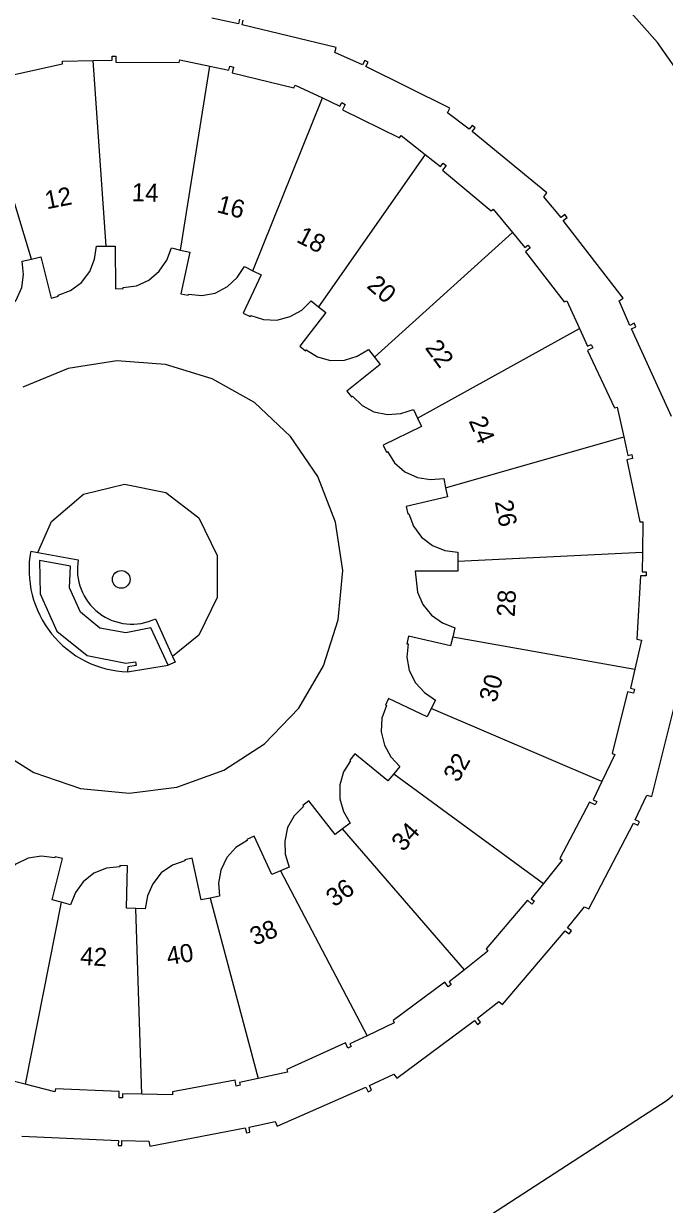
# Model space of a CAD drawing. Extents: x 156664 to 157568, y 383571 to 384421.
# Drawn here: x 157044.9 to 157080.4, y 384065.3 to 384130.7 of the extents above; entities that cross this region are included whole.
import ezdxf

# ---------------------------------------------------------------- set-up
doc = ezdxf.new("R2010")
doc.units = 0
for name, color, linetype in [('IMGEO_Boom', 7, 'Continuous'), ('IMGEO_Groenvoorziening', 7, 'Continuous'), ('IMGEO_Muur', 7, 'Continuous'), ('IMGEO_Pand', 7, 'Continuous'), ('IMGEO_Pand_nummerreeks', 7, 'Continuous'), ('IMGEO_Voetpad_open', 7, 'Continuous')]:
    doc.layers.add(name, color=color, linetype=linetype)

msp = doc.modelspace()

# ---------------------------------------------------------------- linework, layer by layer
at = {"layer": 'IMGEO_Boom'}
msp.add_circle((157050.269, 384099.919), 0.489, dxfattribs=at)
at = {"layer": 'IMGEO_Groenvoorziening'}
for points in [[(157084.345, 384074.369), (157089.926, 384085.599), (157092.747, 384099.97), (157093.567, 384107.816), (157092.136, 384111.936), (157085.938, 384121.166), (157079.977, 384129.642), (157075.189, 384135.046), (157073.176, 384136.625)], [(157056.821, 384130.939), (157056.767, 384130.675), (157055.294, 384130.999)], [(157080.756, 384108.939), (157078.531, 384113.785), (157078.779, 384113.906), (157078.69, 384114.097), (157078.447, 384113.978), (157077.845, 384115.335), (157078.07, 384115.495), (157074.758, 384119.784), (157074.967, 384119.956), (157074.843, 384120.125), (157074.634, 384119.954), (157073.675, 384121.103), (157073.85, 384121.316), (157069.713, 384124.714), (157069.878, 384124.928), (157069.712, 384125.057), (157069.547, 384124.843), (157068.349, 384125.76), (157068.471, 384126.007), (157063.82, 384128.317), (157063.951, 384128.554), (157063.767, 384128.655), (157063.636, 384128.418), (157062.103, 384129.096), (157062.167, 384129.363), (157056.97, 384130.62), (157057.026, 384130.889)], [(157044.759, 384069.094), (157050.113, 384068.857), (157050.108, 384068.574), (157050.308, 384068.571), (157050.311, 384068.841), (157051.798, 384068.814), (157051.85, 384068.543), (157057.142, 384069.548), (157057.201, 384069.273), (157057.397, 384069.314), (157057.35, 384069.582), (157058.803, 384069.903), (157058.914, 384069.651), (157063.82, 384071.811), (157063.94, 384071.552), (157064.129, 384071.644), (157064.015, 384071.889), (157065.368, 384072.522), (157065.534, 384072.302), (157069.839, 384075.491), (157070.007, 384075.275), (157070.173, 384075.404), (157070.007, 384075.617), (157071.18, 384076.552), (157071.391, 384076.375), (157074.862, 384080.461), (157075.075, 384080.29), (157075.208, 384080.453), (157074.997, 384080.622), (157075.928, 384081.793), (157076.174, 384081.668), (157078.649, 384086.42), (157078.882, 384086.31), (157078.984, 384086.494), (157078.74, 384086.61), (157079.389, 384087.963), (157079.656, 384087.895), (157080.978, 384093.131)], [(157047.525, 384049.683), (157080.513, 384071.09), (157084.345, 384074.369)]]:
    msp.add_lwpolyline(points, dxfattribs=at)
at = {"layer": 'IMGEO_Muur'}
for points in [[(157045.254, 384101.483), (157045.656, 384101.41)], [(157045.656, 384101.41), (157047.892, 384101.009)], [(157052.871, 384095.168), (157051.915, 384097.229), (157050.526, 384096.952), (157049.087, 384097.223), (157048.008, 384098.1), (157047.403, 384099.444), (157047.451, 384100.652), (157045.743, 384100.961), (157045.772, 384099.119), (157046.697, 384097.055), (157048.382, 384095.706), (157050.53, 384095.286), (157051.068, 384095.356), (157051.1, 384095.152), (157050.629, 384095.079), (157050.62, 384094.795)], [(157052.173, 384097.739), (157053.118, 384095.645)], [(157053.118, 384095.645), (157053.26, 384095.331), (157052.871, 384095.168)]]:
    msp.add_lwpolyline(points, dxfattribs=at)
for centre, radius, start, end in [((157050.826, 384100.457), 5.665, 169.56365, 267.91876), ((157050.859, 384100.457), 3.018, 169.45339, 295.79852)]:
    msp.add_arc(centre, radius, start, end, dxfattribs=at)
at = {"layer": 'IMGEO_Pand'}
for points in [[(157048.696, 384128.653), (157049.758, 384128.674), (157049.758, 384128.894), (157049.963, 384128.895), (157049.968, 384128.557), (157053.482, 384128.539), (157053.513, 384128.69), (157055.178, 384128.34)], [(157042.322, 384127.458), (157043.551, 384127.728), (157043.486, 384128.025), (157043.689, 384128.077), (157043.759, 384127.755), (157047.016, 384128.46), (157047.013, 384128.62), (157048.696, 384128.653)], [(157048.696, 384128.653), (157049.411, 384118.376)], [(157053.556, 384118.156), (157055.178, 384128.34)], [(157055.178, 384128.34), (157056.236, 384128.118), (157056.281, 384128.332), (157056.487, 384128.289), (157056.42, 384127.967), (157059.829, 384127.14), (157059.896, 384127.285), (157061.423, 384126.576)], [(157045.3, 384117.659), (157042.322, 384127.458)], [(157057.558, 384117.006), (157061.423, 384126.576)], [(157061.423, 384126.576), (157062.384, 384126.129), (157062.482, 384126.321), (157062.666, 384126.22), (157062.52, 384125.924), (157065.677, 384124.365), (157065.776, 384124.491), (157067.112, 384123.451)], [(157067.112, 384123.451), (157061.203, 384115.015)], [(157067.112, 384123.451), (157067.96, 384122.79), (157068.1, 384122.96), (157068.267, 384122.832), (157068.065, 384122.57), (157070.755, 384120.324), (157070.879, 384120.426), (157071.944, 384119.12)], [(157071.944, 384119.12), (157064.292, 384112.23)], [(157071.944, 384119.12), (157072.619, 384118.293), (157072.79, 384118.432), (157072.924, 384118.27), (157072.669, 384118.06), (157074.801, 384115.28), (157074.946, 384115.347), (157075.659, 384113.804)], [(157045.3, 384117.659), (157045.812, 384117.778), (157046.381, 384115.493), (157046.787, 384115.594), (157046.772, 384115.653), (157047.46, 384115.91), (157048.065, 384116.354), (157048.522, 384116.974), (157048.789, 384117.652), (157048.892, 384118.379), (157049.411, 384118.376)], [(157049.411, 384118.376), (157049.93, 384118.372), (157049.952, 384116.013), (157050.382, 384116.022), (157050.381, 384116.082), (157051.108, 384116.182), (157051.796, 384116.481), (157052.379, 384116.984), (157052.79, 384117.586), (157053.05, 384118.274), (157053.556, 384118.156)], [(157041.479, 384116.024), (157041.945, 384116.251), (157043.012, 384114.146), (157043.389, 384114.342), (157043.361, 384114.395), (157043.97, 384114.805), (157044.455, 384115.378), (157044.755, 384116.087), (157044.858, 384116.808), (157044.788, 384117.54), (157045.3, 384117.659)], [(157053.556, 384118.156), (157054.061, 384118.037), (157053.563, 384115.736), (157053.984, 384115.648), (157053.996, 384115.707), (157054.727, 384115.639), (157055.465, 384115.775), (157056.147, 384116.132), (157056.683, 384116.626), (157057.093, 384117.236), (157057.558, 384117.006)], [(157057.558, 384117.006), (157058.024, 384116.777), (157057.019, 384114.654), (157057.418, 384114.472), (157057.443, 384114.527), (157058.141, 384114.3), (157058.891, 384114.271), (157059.634, 384114.471), (157060.266, 384114.835), (157060.799, 384115.341), (157061.203, 384115.015)], [(157061.203, 384115.015), (157061.607, 384114.69), (157060.159, 384112.833), (157060.484, 384112.58), (157060.521, 384112.627), (157061.148, 384112.245), (157061.87, 384112.043), (157062.64, 384112.065), (157063.338, 384112.272), (157063.974, 384112.641), (157064.292, 384112.23)], [(157066.674, 384108.854), (157075.659, 384113.804)], [(157075.659, 384113.804), (157076.105, 384112.84), (157076.305, 384112.932), (157076.397, 384112.743), (157076.103, 384112.593), (157077.589, 384109.42), (157077.743, 384109.453), (157078.106, 384107.804)], [(157064.292, 384112.23), (157064.609, 384111.819), (157062.765, 384110.346), (157063.033, 384110.022), (157063.079, 384110.06), (157063.608, 384109.551), (157064.27, 384109.197), (157065.025, 384109.051), (157065.752, 384109.102), (157066.453, 384109.324), (157066.674, 384108.854)], [(157066.674, 384108.854), (157066.895, 384108.385), (157064.775, 384107.347), (157064.963, 384106.966), (157065.017, 384106.993), (157065.415, 384106.376), (157065.978, 384105.88), (157066.68, 384105.565), (157067.4, 384105.448), (157068.133, 384105.503), (157068.24, 384104.995)], [(157068.24, 384104.995), (157078.106, 384107.804)], [(157078.106, 384107.804), (157078.332, 384106.778), (157078.547, 384106.826), (157078.596, 384106.621), (157078.276, 384106.541), (157079.005, 384103.114), (157079.167, 384103.112), (157079.148, 384101.408)], [(157068.24, 384104.995), (157068.347, 384104.487), (157066.047, 384103.963), (157066.15, 384103.541), (157066.208, 384103.555), (157066.462, 384102.866), (157066.902, 384102.259), (157067.519, 384101.798), (157068.195, 384101.526), (157068.923, 384101.42), (157068.916, 384100.901)], [(157079.148, 384101.408), (157068.916, 384100.901)], [(157079.148, 384101.408), (157079.135, 384100.331), (157079.355, 384100.328), (157079.357, 384100.118), (157079.027, 384100.116), (157078.828, 384096.611), (157079.099, 384096.548), (157078.725, 384094.94)], [(157068.916, 384100.901), (157068.91, 384100.382), (157066.549, 384100.373), (157066.689, 384099.217), (157066.973, 384098.522), (157067.465, 384097.934), (157068.073, 384097.504), (157068.752, 384097.245), (157068.635, 384096.738)], [(157068.635, 384096.738), (157068.518, 384096.231), (157066.187, 384096.769), (157066.099, 384096.354), (157066.157, 384096.342), (157066.086, 384095.611), (157066.219, 384094.872), (157066.574, 384094.189), (157067.065, 384093.651), (157067.674, 384093.239), (157067.442, 384092.774)], [(157068.635, 384096.738), (157078.725, 384094.94)], [(157078.725, 384094.94), (157078.48, 384093.889), (157078.695, 384093.839), (157078.651, 384093.626), (157078.317, 384093.699), (157077.474, 384090.284), (157077.609, 384090.219), (157076.888, 384088.72)], [(157067.442, 384092.774), (157067.211, 384092.31), (157065.08, 384093.328), (157064.901, 384092.955), (157064.955, 384092.929), (157064.714, 384092.235), (157064.67, 384091.486), (157064.854, 384090.739), (157065.205, 384090.1), (157065.7, 384089.556), (157065.366, 384089.159)], [(157076.888, 384088.72), (157067.442, 384092.774)], [(157065.366, 384089.159), (157065.032, 384088.762), (157063.201, 384090.252), (157062.93, 384089.913), (157062.977, 384089.876), (157062.586, 384089.254), (157062.375, 384088.534), (157062.387, 384087.764), (157062.586, 384087.063), (157062.946, 384086.423), (157062.532, 384086.11)], [(157065.366, 384089.159), (157073.668, 384083.084)], [(157076.888, 384088.72), (157076.407, 384087.72), (157076.608, 384087.624), (157076.521, 384087.432), (157076.202, 384087.577), (157074.568, 384084.469), (157074.696, 384084.365), (157073.668, 384083.084)], [(157062.532, 384086.11), (157062.117, 384085.798), (157060.668, 384087.66), (157060.335, 384087.397), (157060.372, 384087.35), (157059.852, 384086.832), (157059.484, 384086.178), (157059.323, 384085.425), (157059.359, 384084.697), (157059.566, 384083.992), (157059.091, 384083.781)], [(157059.091, 384083.781), (157058.617, 384083.57), (157057.625, 384085.708), (157057.222, 384085.517), (157057.248, 384085.463), (157056.624, 384085.075), (157056.119, 384084.52), (157055.793, 384083.823), (157055.664, 384083.106), (157055.707, 384082.372), (157055.198, 384082.273)], [(157069.279, 384078.298), (157062.532, 384086.11)], [(157046.949, 384082.039), (157046.447, 384082.173), (157047.019, 384084.461), (157046.602, 384084.562), (157046.588, 384084.504), (157045.859, 384084.595), (157045.117, 384084.482), (157044.425, 384084.146), (157043.873, 384083.67), (157043.444, 384083.073), (157042.986, 384083.317)], [(157055.198, 384082.273), (157054.688, 384082.174), (157054.201, 384084.483), (157053.788, 384084.393), (157053.801, 384084.334), (157053.106, 384084.097), (157052.489, 384083.67), (157052.014, 384083.065), (157051.727, 384082.395), (157051.603, 384081.67), (157051.085, 384081.689)], [(157051.085, 384081.689), (157050.566, 384081.707), (157050.612, 384084.066), (157050.188, 384084.071), (157050.187, 384084.011), (157049.457, 384083.934), (157048.76, 384083.656), (157048.162, 384083.172), (157047.732, 384082.583), (157047.45, 384081.905), (157046.949, 384082.039)], [(157059.091, 384083.781), (157063.902, 384074.653)], [(157073.668, 384083.084), (157072.987, 384082.235), (157073.154, 384082.101), (157073.022, 384081.937), (157072.771, 384082.151), (157070.483, 384079.458), (157070.576, 384079.327), (157069.279, 384078.298)], [(157046.949, 384082.039), (157044.955, 384071.963)], [(157051.417, 384071.41), (157051.085, 384081.689)], [(157055.198, 384082.273), (157057.852, 384072.281)], [(157069.279, 384078.298), (157068.44, 384077.632), (157068.553, 384077.48), (157068.387, 384077.351), (157068.191, 384077.616), (157065.334, 384075.502), (157065.39, 384075.357), (157063.902, 384074.653)], [(157063.902, 384074.653), (157062.942, 384074.199), (157063.014, 384074.045), (157062.824, 384073.957), (157062.687, 384074.257), (157059.447, 384072.787), (157059.474, 384072.633), (157057.852, 384072.281)], [(157044.955, 384071.963), (157043.919, 384072.224), (157043.861, 384071.996), (157043.665, 384072.048), (157043.741, 384072.369), (157040.356, 384073.306), (157040.283, 384073.163), (157038.778, 384073.936)], [(157051.417, 384071.41), (157050.341, 384071.432), (157050.337, 384071.214), (157050.156, 384071.217), (157050.163, 384071.557), (157046.628, 384071.713), (157046.588, 384071.551), (157044.955, 384071.963)], [(157057.852, 384072.281), (157056.816, 384072.056), (157056.849, 384071.904), (157056.644, 384071.86), (157056.583, 384072.185), (157053.112, 384071.537), (157053.109, 384071.377), (157051.417, 384071.41)]]:
    msp.add_lwpolyline(points, dxfattribs=at)
at = {"layer": 'IMGEO_Voetpad_open'}
for points in [[(157043.089, 384090.685), (157045.436, 384089.228), (157048.007, 384088.344), (157050.701, 384088.077), (157053.347, 384088.416), (157055.944, 384089.354), (157058.213, 384090.809), (157060.112, 384092.793), (157061.477, 384095.127), (157062.288, 384097.687), (157062.541, 384100.402), (157062.145, 384103.084), (157061.16, 384105.616), (157059.648, 384107.839), (157057.647, 384109.712), (157055.311, 384111.02), (157052.72, 384111.821), (157050.022, 384112.012), (157047.332, 384111.598), (157044.809, 384110.57)], [(157045.656, 384101.41), (157046.408, 384103.115), (157048.187, 384104.63), (157050.45, 384105.185), (157052.733, 384104.728), (157054.564, 384103.331), (157055.578, 384101.249), (157055.587, 384098.918), (157054.576, 384096.825), (157053.118, 384095.645)], [(157050.62, 384094.795), (157052.871, 384095.168)]]:
    msp.add_lwpolyline(points, dxfattribs=at)

# ---------------------------------------------------------------- texts
at = {"layer": 'IMGEO_Pand_nummerreeks'}
for s, rotation, p in [('12', 11.05759, (157046.143, 384120.41)), ('14', 358.18647, (157050.838, 384120.865)), ('16', 345.18959, (157055.513, 384120.26)), ('18', 332.64878, (157059.921, 384118.632)), ('20', 319.12457, (157063.819, 384116.107)), ('22', 306.46948, (157067.064, 384112.737)), ('24', 293.25294, (157069.504, 384108.695)), ('26', 280.62636, (157070.96, 384104.228)), ('28', 87.12386, (157072.066, 384097.829)), ('30', 74.23674, (157071.03, 384093.054)), ('32', 61.24364, (157068.931, 384088.628)), ('34', 48.29215, (157065.89, 384084.795)), ('36', 35.29541, (157062.064, 384081.742)), ('38', 22.38406, (157057.653, 384079.626)), ('40', 9.28195, (157052.865, 384078.553)), ('42', 356.37164, (157047.972, 384078.585))]:
    msp.add_text(s, height=1, rotation=rotation, dxfattribs=at).set_placement(p)

doc.saveas('drawing.dxf')
